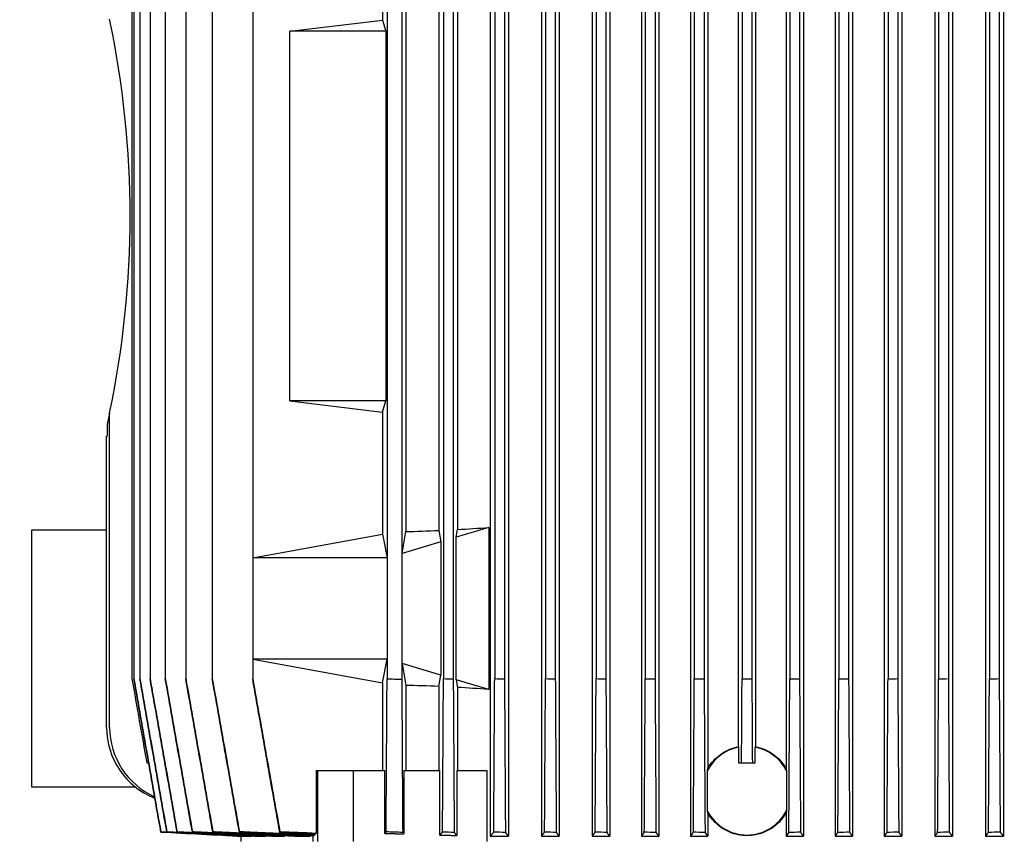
# Model space of a CAD drawing. Header units: inches. Extents: x 24 to 1128, y -58 to 748.
# Tile 305 of 656: x 416 to 431, y 588 to 601. Entities that reach past the tile are written whole.
import ezdxf

# ---------------------------------------------------------------- set-up
doc = ezdxf.new("R2010")
doc.units = ezdxf.units.IN
doc.header["$LTSCALE"] = 32
doc.header["$MEASUREMENT"] = 0
doc.layers.add('Dimension (ANSI)', color=7, linetype='Continuous', lineweight=25)
doc.layers.add('Visible (ANSI)', color=7, linetype='Continuous', lineweight=30)
doc.styles.add('Note Text (ANSI)', font='tahoma.ttf')
doc.dimstyles.new('SB Fraction-16 (ANSI)', dxfattribs={"dimscale": 32, "dimtxt": 0.125, "dimasz": 0.098425, "dimexe": 0.125, "dimexo": 0.0625, "dimgap": 0.031496, "dimtad": 0, "dimtih": 1, "dimtoh": 1, "dimdec": 4, "dimrnd": 1e-08, "dimzin": 0, "dimdsep": 46, "dimlunit": 5, "dimtxsty": 'Note Text (ANSI)', "dimcen": 0.09, "dimdle": 0.393701, "dimclrd": 256, "dimclre": 256, "dimclrt": 256, "dimadec": 0, "dimazin": 3, "dimtfac": 0.96, "dimtofl": 0, "dimtmove": 0, "dimatfit": 3, "dimfxl": 1, "dimfrac": 2, "dimtolj": 1, "dimtzin": 12, "dimlwd": -1, "dimlwe": -1, "dimarcsym": 0})

# ---------------------------------------------------------------- blocks, each defined once
blk = doc.blocks.new('*D19')
at = {"layer": 'Defpoints', "color": 0, "transparency": 16777216}
for p in [(494.281, 695.44), (330.501, 563.44), (494.281, 563.44)]:
    blk.add_point(p, dxfattribs=at)
at = {"layer": 'Dimension (ANSI)', "transparency": 16777216}
for p, q in [((492.281, 695.44), (326.501, 695.44)), ((330.501, 692.29), (330.501, 632.531)), ((330.501, 566.589), (330.501, 626.349)), ((492.281, 563.44), (326.501, 563.44))]:
    blk.add_line(p, q, dxfattribs=at)
for points in [[(329.976, 692.29), (331.026, 692.29), (330.501, 695.44)], [(329.976, 566.589), (331.026, 566.589), (330.501, 563.44)]]:
    blk.add_solid(points, dxfattribs=at)
at = {"layer": 'Dimension (ANSI)', "transparency": 16777216, "insert": (326.421, 631.523), "char_height": 4, "attachment_point": 1, "style": 'Note Text (ANSI)'}
blk.add_mtext('\\A1;132', dxfattribs=at)

msp = doc.modelspace()

# ---------------------------------------------------------------- linework, layer by layer
at = {"layer": 'Visible (ANSI)'}
for p, q in [((422.97639, 607.21537), (422.97639, 587.92403)), ((423.25855, 607.21537), (423.25855, 587.92403)), ((423.77036, 607.21537), (423.77036, 587.92403)), ((424.04769, 607.21537), (424.04769, 587.92403)), ((424.5595, 607.21537), (424.5595, 587.92403)), ((424.83353, 607.21537), (424.83353, 587.92403)), ((425.32566, 607.21537), (425.32566, 587.92403)), ((425.5976, 607.21537), (425.5976, 587.92403)), ((426.08973, 607.21537), (426.08973, 587.92403)), ((427.84653, 607.21537), (427.84653, 587.92403)), ((428.33866, 607.21537), (428.33866, 587.92403)), ((428.61061, 607.21537), (428.61061, 587.92403)), ((429.10273, 607.21537), (429.10273, 587.92403)), ((429.37677, 607.21537), (429.37677, 587.92403)), ((429.88858, 607.21537), (429.88858, 587.92403)), ((430.16591, 607.21537), (430.16591, 587.92403)), ((430.67772, 607.21537), (430.67772, 587.92403)), ((430.95987, 607.21537), (430.95987, 587.92403)), ((426.3605, 606.1602), (426.3605, 588.9792)), ((427.57577, 606.1602), (427.57577, 588.9792)), ((426.83294, 605.8216), (426.83294, 589.3178)), ((427.10333, 605.8216), (427.10333, 589.3178)), ((417.4012, 604.76443), (417.4012, 590.37498)), ((417.43105, 604.76413), (417.43105, 590.37528)), ((417.52453, 604.76387), (417.52453, 590.37553)), ((417.68405, 604.76368), (417.68405, 590.37572)), ((417.92086, 604.76356), (417.92086, 590.37584)), ((418.23934, 604.76352), (418.23934, 590.37588)), ((421.5983, 604.77317), (421.5983, 590.36623)), ((422.24763, 604.76359), (422.24763, 590.37581)), ((422.39971, 604.76767), (422.39971, 590.37173)), ((423.04419, 604.76352), (423.04419, 590.37588)), ((423.19627, 604.76691), (423.19627, 590.37249)), ((423.83503, 604.76356), (423.83503, 590.37584)), ((423.9871, 604.76626), (423.9871, 590.37315)), ((424.62192, 604.76368), (424.62192, 590.37572)), ((424.774, 604.76569), (424.774, 590.37372)), ((425.38652, 604.76387), (425.38652, 590.37553)), ((425.5386, 604.7652), (425.5386, 590.3742)), ((426.14952, 604.76413), (426.14952, 590.37528)), ((426.3016, 604.76478), (426.3016, 590.37462)), ((426.89209, 604.76443), (426.89209, 590.37498)), ((427.04417, 604.76443), (427.04417, 590.37498)), ((427.63467, 604.76478), (427.63467, 590.37462)), ((427.78674, 604.76413), (427.78674, 590.37528)), ((428.39767, 604.7652), (428.39767, 590.3742)), ((428.54975, 604.76387), (428.54975, 590.37553)), ((429.16227, 604.76569), (429.16227, 590.37372)), ((429.31435, 604.76368), (429.31435, 590.37572)), ((429.94916, 604.76626), (429.94916, 590.37315)), ((430.10124, 604.76356), (430.10124, 590.37584)), ((430.73999, 604.76691), (430.73999, 590.37249)), ((430.89207, 604.76352), (430.89207, 590.37588)), ((421.37018, 602.88466), (421.37018, 592.25474)), ((418.65143, 602.56289), (418.65143, 590.37581)), ((421.29967, 602.51542), (421.29967, 600.61728)), ((421.66356, 602.47501), (421.66356, 592.66439)), ((422.17537, 602.45919), (422.17537, 592.68021)), ((422.46458, 602.44448), (422.46458, 592.69492)), ((419.28034, 602.25654), (419.28034, 592.25474)), ((419.85727, 600.44372), (421.29967, 600.61728)), ((421.29967, 600.61728), (421.35004, 600.44372)), ((419.85727, 594.69569), (419.85727, 600.44372)), ((421.35004, 600.44372), (419.85727, 600.44372)), ((421.35004, 600.44372), (421.35004, 594.69569)), ((419.85727, 594.69569), (421.29967, 594.52212)), ((421.35004, 594.69569), (419.85727, 594.69569)), ((421.29967, 594.52212), (421.35004, 594.69569)), ((417.05493, 589.61695), (417.05493, 594.50827)), ((421.29967, 594.52212), (421.29967, 592.62398)), ((417.01884, 594.34135), (417.01884, 594.1445)), ((417.0075, 594.1445), (417.01884, 594.1445)), ((417.0075, 589.61695), (417.0075, 594.1445)), ((422.95348, 592.72792), (422.44331, 592.57545)), ((422.95348, 592.72792), (422.95348, 590.20676)), ((415.84313, 588.68978), (415.84313, 592.68978)), ((415.84313, 592.68978), (417.0075, 592.68978)), ((419.28034, 592.25474), (421.29967, 592.62398)), ((421.29967, 592.62398), (421.37018, 592.25474)), ((421.60299, 592.32432), (421.66356, 592.66439)), ((422.17537, 592.68021), (422.20876, 592.50536)), ((422.44331, 592.57545), (422.46458, 592.69492)), ((422.44331, 590.35923), (422.44331, 592.57545)), ((422.20876, 592.50536), (421.60299, 592.32432)), ((422.20876, 592.50536), (422.20876, 590.42932)), ((421.60299, 590.61036), (421.60299, 592.32432)), ((419.28034, 592.25474), (419.28034, 590.67994)), ((421.37018, 592.25474), (419.28034, 592.25474)), ((421.37018, 592.25474), (421.37018, 590.67994)), ((419.28034, 590.67994), (421.29967, 590.3107)), ((419.28034, 590.67994), (419.28034, 590.37349)), ((421.37018, 590.67994), (419.28034, 590.67994)), ((421.29967, 590.3107), (421.37018, 590.67994)), ((421.37018, 590.67994), (421.37018, 590.37349)), ((421.60299, 590.61036), (421.66356, 590.27029)), ((422.20876, 590.42932), (421.60299, 590.61036)), ((422.17537, 590.25446), (422.20876, 590.42932)), ((417.43105, 590.37528), (417.43105, 590.37462)), ((417.52453, 590.37553), (417.52453, 590.3742)), ((417.68405, 590.37572), (417.68405, 590.37372)), ((417.92086, 590.37584), (417.92086, 590.37315)), ((418.23934, 590.37588), (418.23934, 590.37249)), ((418.65143, 590.37581), (418.65143, 590.37173)), ((419.28034, 590.37349), (419.28034, 590.36623)), ((421.29967, 590.3107), (421.29967, 588.94765)), ((421.66356, 590.27029), (421.66356, 588.94765)), ((422.44331, 590.35923), (422.46458, 590.23976)), ((422.95348, 590.20676), (422.44331, 590.35923)), ((422.17537, 590.25446), (422.17537, 588.94765)), ((422.46458, 590.23976), (422.46458, 588.94765)), ((426.83916, 589.30949), (426.83916, 589.06576)), ((427.0971, 589.06576), (427.0971, 589.30949)), ((417.63206, 589.06576), (417.6618, 589.06576)), ((426.83916, 589.06576), (426.88403, 589.06576)), ((426.88403, 589.06576), (427.05223, 589.06576)), ((427.05223, 589.06576), (427.0971, 589.06576)), ((420.26963, 588.94765), (420.26963, 587.97004)), ((420.26963, 588.94765), (420.28681, 588.94765)), ((420.28681, 588.94765), (420.28681, 587.84529)), ((420.28681, 588.94765), (420.84359, 588.94765)), ((420.84359, 588.94765), (421.33564, 588.94765)), ((420.84359, 588.94765), (420.84359, 587.84529)), ((421.33564, 587.97004), (421.33564, 588.94765)), ((421.63248, 588.94765), (422.19217, 588.94765)), ((421.63248, 588.94765), (421.63248, 587.96061)), ((422.19217, 587.9438), (422.19217, 588.94765)), ((422.45485, 588.94765), (422.9202, 588.94765)), ((422.45485, 588.94765), (422.45485, 587.93638)), ((422.9202, 588.94765), (422.9202, 587.84529)), ((426.35349, 588.3214), (426.35349, 588.94398)), ((427.58278, 588.94398), (427.58278, 588.3214)), ((417.45707, 588.68978), (415.84313, 588.68978)), ((426.3605, 588.28619), (426.3605, 587.92403)), ((427.57577, 588.28619), (427.57577, 587.92403)), ((419.09412, 587.92526), (419.09412, 587.84529)), ((419.1176, 587.92403), (419.14327, 587.92403)), ((419.14327, 587.92772), (419.14327, 587.92403)), ((419.21431, 587.92403), (419.26733, 587.92403)), ((419.26733, 587.93023), (419.26733, 587.92403)), ((419.38898, 587.92403), (419.47156, 587.92403)), ((419.47156, 587.93313), (419.47156, 587.92403)), ((419.65574, 587.92403), (419.77269, 587.92403)), ((419.77269, 587.93584), (419.77269, 587.92403)), ((420.0227, 587.92403), (420.18093, 587.92403)), ((420.18093, 587.93859), (420.18093, 587.92403)), ((420.21429, 587.9371), (420.21429, 587.84529)), ((420.23972, 587.96143), (420.23972, 587.9438)), ((422.97639, 587.92403), (423.25855, 587.92403)), ((423.77036, 587.92403), (424.04769, 587.92403)), ((424.5595, 587.92403), (424.83353, 587.92403)), ((425.32566, 587.92403), (425.5976, 587.92403)), ((426.08973, 587.92403), (426.3605, 587.92403)), ((427.57577, 587.92403), (427.84653, 587.92403)), ((428.33866, 587.92403), (428.61061, 587.92403)), ((429.10273, 587.92403), (429.37677, 587.92403)), ((429.88858, 587.92403), (430.16591, 587.92403)), ((430.67772, 587.92403), (430.95987, 587.92403))]:
    msp.add_line(p, q, dxfattribs=at)
for centre, radius, start, end in [((402.4891, 597.5697), 14.88408, 348.130396, 11.869604), ((430.18701, 863.64226), 273.41096, 268.1520335, 268.1998614), ((428.6243, 825.09806), 234.80884, 268.4438347, 268.4809565), ((427.8188, 801.30949), 210.98765, 268.7032984, 268.7446066), ((427.36379, 785.2263), 194.88241, 268.9624816, 269.0071995), ((427.12161, 774.38113), 184.02239, 269.2216916, 269.2690452), ((427.01133, 767.55523), 177.18715, 269.4745885, 269.5237664), ((426.97321, 763.72215), 173.34883, 269.7277512, 269.7780166), ((426.96813, 762.52342), 172.14846, 269.9746923, 270.0253077), ((426.96306, 763.72215), 173.34883, 270.2219834, 270.2722488), ((426.92493, 767.55523), 177.18715, 270.4762336, 270.5254115), ((426.81466, 774.38112), 184.02238, 270.7309548, 270.7783084), ((426.57248, 785.22629), 194.8824, 270.9928005, 271.0375184), ((426.11747, 801.30948), 210.98763, 271.2553934, 271.2967016), ((426.96813, 588.63269), 0.68898, 100.788848, 153.13993), ((426.96813, 588.63269), 0.68898, 26.86007, 79.211152), ((426.96813, 588.63269), 0.68898, 206.86007, 333.13993)]:
    msp.add_arc(centre, radius, start, end, dxfattribs=at)
for centre, major_axis, ratio, start_param, end_param in [((426.96813, 594.77197), (-7.86896, -1.54437), 0.18267581, 0.92607715, 0.99993589), ((426.96813, 594.77197), (-7.86896, -1.54437), 0.18267581, 0.79578081, 0.88056218), ((426.96813, 588.16271), (-7.86896, 1.54437), 0.18267581, 5.40262312, 5.4874045), ((426.96813, 588.16271), (-7.86896, 1.54437), 0.18267581, 5.28324942, 5.35710816), ((418.18901, 589.61695), (-1.18151, 0), 0.99965732, 0, 1.19787667), ((418.23724, 589.61695), (-1.18232, 0), 0.99897186, 0, 1.15041197), ((461.19573, 754.7782), (-43.34467, -166.78903), 0.00001417, 0.00381259, 0.00486544), ((460.0775, 759.20069), (-42.13428, -171.21648), 0.00011972, 0.008279, 0.00930808), ((457.90587, 766.99987), (-39.80568, -179.02447), 0.0004194, 0.01274728, 0.01373678), ((454.00961, 779.1754), (-35.67718, -191.21396), 0.0010571, 0.01731971, 0.01825278), ((447.32432, 796.69745), (-28.6813, -208.75665), 0.00219871, 0.02184936, 0.02271084), ((435.75523, 821.34607), (-16.71382, -233.43573), 0.00407914, 0.02626653, 0.02704234), ((428.56089, 821.34607), (-233.65248, -13.34579), 0.99743829, 1.48684372, 1.48761953), ((427.81463, 796.69744), (-210.69023, -3.40343), 0.990691, 1.53208353, 1.53294501), ((427.37054, 779.1754), (-194.51062, -1.12104), 0.98303461, 1.54687801, 1.54781108), ((427.12642, 766.99987), (-183.39609, -0.35438), 0.97616102, 1.5551733, 1.5561628), ((427.01305, 759.20069), (-176.32462, -0.08834), 0.97102976, 1.56100174, 1.56203082), ((426.97343, 754.7782), (-172.32917, -0.00971), 0.96785145, 1.5658756, 1.56692848), ((426.96284, 754.7782), (-172.32917, 0.00971), 0.96785145, 1.57466417, 1.57571706), ((426.92322, 759.20069), (-176.32462, 0.08834), 0.97102976, 1.57956183, 1.58059092), ((426.80985, 766.99987), (-183.39609, 0.35438), 0.97616102, 1.58542985, 1.58641935), ((426.56573, 779.1754), (-194.51062, 1.12104), 0.98303462, 1.59378157, 1.59471465), ((426.12164, 796.69745), (-210.69023, 3.40343), 0.990691, 1.60864765, 1.60950912)]:
    msp.add_ellipse(centre, major_axis=major_axis, ratio=ratio, start_param=start_param, end_param=end_param, dxfattribs=at)
for points, weights, degree in [([(417.05493, 594.50827), (417.04322, 594.45256), (417.03119, 594.39692), (417.01884, 594.34135)], [1, 0.999989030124, 0.999989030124, 1], 3), ([(426.35349, 588.94398), (426.3568, 588.96154), (426.3605, 588.9792)], [1.00322027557, 1.00194409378, 1.00052735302], 2), ([(427.57577, 588.9792), (427.57946, 588.96154), (427.58278, 588.94398)], [1.00052735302, 1.00194409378, 1.00322027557], 2), ([(426.3605, 588.28619), (426.3568, 588.30384), (426.35349, 588.3214)], [1.00052735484, 1.0019440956, 1.00322027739], 2), ([(427.58278, 588.3214), (427.57946, 588.30384), (427.57577, 588.28619)], [1.00322027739, 1.0019440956, 1.00052735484], 2), ([(419.14327, 587.92403), (418.54599, 587.95502), (417.85159, 587.99114)], [1.19349800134, 1.12011985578, 1.04519705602], 2), ([(417.94483, 587.99004), (418.62658, 587.95455), (419.21431, 587.92403)], [1.04861019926, 1.12292628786, 1.19580139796], 2), ([(419.26733, 587.92403), (418.6563, 587.95512), (417.94524, 587.99159)], [1.17956896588, 1.11214837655, 1.04225916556], 2), ([(418.10438, 587.98974), (418.79404, 587.95434), (419.38898, 587.92403)], [1.0465335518, 1.1150242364, 1.18120697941], 2), ([(419.47156, 587.92403), (418.8403, 587.95518), (418.10497, 587.99207)], [1.16745672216, 1.10516338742, 1.03946167], 2), ([(418.34127, 587.98947), (419.04679, 587.95408), (419.65574, 587.92403)], [1.0444117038, 1.10787831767, 1.16816423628], 2), ([(419.77269, 587.92403), (419.11225, 587.95517), (418.34206, 587.99261)], [1.15652631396, 1.09885480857, 1.03670498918], 2), ([(418.65989, 587.98924), (419.39119, 587.95377), (420.0227, 587.92403)], [1.0422886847, 1.10154062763, 1.15666365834], 2), ([(420.18093, 587.92403), (419.47965, 587.95506), (418.66084, 587.99319)], [1.14680766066, 1.09331136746, 1.03403279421], 2), ([(419.07219, 587.98907), (419.68517, 587.96068), (420.23054, 587.93638)], [1.03952749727, 1.08335399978, 1.12391584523], 2), ([(420.23972, 587.9438), (419.6884, 587.96677), (419.07327, 587.99384)], [1.10570106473, 1.07030953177, 1.03141966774], 2), ([(420.25926, 587.96061), (420.26439, 587.96519), (420.26963, 587.97004)], [1.06384136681, 1.05786121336, 1.05160544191], 2), ([(421.33564, 587.97004), (421.4856, 587.96519), (421.63248, 587.96061)], [1.05160544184, 1.05786121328, 1.06384136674], 2), ([(422.2329, 587.99384), (422.21142, 587.96677), (422.19217, 587.9438)], [1.03141966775, 1.07030953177, 1.10570106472], 2), ([(422.45485, 587.93638), (422.43581, 587.96068), (422.4144, 587.98907)], [1.12391584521, 1.08335399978, 1.03952749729], 2), ([(423.02948, 587.99319), (423.00088, 587.95506), (422.97639, 587.92403)], [1.03403279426, 1.09331136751, 1.14680766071], 2), ([(423.25855, 587.92403), (423.2365, 587.95377), (423.21096, 587.98924)], [1.15666365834, 1.10154062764, 1.0422886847], 2), ([(423.82032, 587.99261), (423.79342, 587.95517), (423.77036, 587.92403)], [1.03670498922, 1.09885480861, 1.156526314], 2), ([(424.04769, 587.92403), (424.02642, 587.95408), (424.00178, 587.98947)], [1.16816423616, 1.10787831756, 1.04441170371], 2), ([(424.60722, 587.99207), (424.58154, 587.95518), (424.5595, 587.92403)], [1.03946167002, 1.10516338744, 1.16745672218], 2), ([(424.83353, 587.92403), (424.81276, 587.95434), (424.78867, 587.98974)], [1.18120697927, 1.11502423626, 1.04653355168], 2), ([(425.37183, 587.99159), (425.347, 587.95512), (425.32566, 587.92403)], [1.04225916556, 1.11214837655, 1.17956896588], 2), ([(425.5976, 587.92403), (425.57708, 587.95455), (425.55327, 587.99004)], [1.19580139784, 1.12292628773, 1.04861019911], 2), ([(426.13484, 587.99114), (426.11059, 587.95502), (426.08973, 587.92403)], [1.04519705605, 1.12011985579, 1.19349800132], 2), ([(427.84653, 587.92403), (427.82568, 587.95502), (427.80143, 587.99114)], [1.19349800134, 1.12011985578, 1.04519705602], 2), ([(428.38299, 587.99004), (428.35918, 587.95455), (428.33866, 587.92403)], [1.04861019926, 1.12292628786, 1.19580139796], 2), ([(428.61061, 587.92403), (428.58927, 587.95512), (428.56444, 587.99159)], [1.17956896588, 1.11214837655, 1.04225916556], 2), ([(429.14759, 587.98974), (429.12351, 587.95434), (429.10273, 587.92403)], [1.0465335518, 1.1150242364, 1.18120697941], 2), ([(429.37677, 587.92403), (429.35472, 587.95518), (429.32905, 587.99207)], [1.16745672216, 1.10516338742, 1.03946167], 2), ([(429.93448, 587.98947), (429.90984, 587.95408), (429.88858, 587.92403)], [1.0444117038, 1.10787831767, 1.16816423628], 2), ([(430.16591, 587.92403), (430.14284, 587.95517), (430.11595, 587.99261)], [1.15652631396, 1.09885480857, 1.03670498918], 2), ([(430.72531, 587.98924), (430.69977, 587.95377), (430.67772, 587.92403)], [1.0422886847, 1.10154062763, 1.15666365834], 2), ([(430.95987, 587.92403), (430.93538, 587.95506), (430.90679, 587.99319)], [1.14680766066, 1.09331136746, 1.03403279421], 2), ([(420.23054, 587.93638), (420.23509, 587.93998), (420.23972, 587.9438)], [1.12922777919, 1.12408065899, 1.11866819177], 2), ([(422.19217, 587.9438), (422.32465, 587.93998), (422.45485, 587.93638)], [1.11866819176, 1.12408065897, 1.12922777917], 2)]:
    msp.add_rational_spline(points, weights, degree=degree, dxfattribs=at)
for points, knots in [([(417.4012, 590.37498), (417.43968, 590.15677), (417.47815, 589.93857), (417.55511, 589.50217), (417.59358, 589.28397), (417.63206, 589.06576)], [0, 0, 0, 0, 1.68837967, 1.68837967, 3.37675935, 3.37675935, 3.37675935, 3.37675935]), ([(417.85139, 587.99038), (417.78133, 588.38775), (417.71128, 588.78513), (417.57117, 589.57988), (417.50111, 589.97725), (417.43105, 590.37462)], [0, 0, 0, 0, 3.07473866, 3.07473866, 6.14947431, 6.14947431, 6.14947431, 6.14947431]), ([(417.52453, 590.37553), (417.59465, 589.9782), (417.66477, 589.58088), (417.805, 588.78623), (417.87512, 588.38891), (417.94524, 587.99159)], [0, 0, 0, 0, 3.07444802, 3.07444802, 6.14889604, 6.14889604, 6.14889604, 6.14889604]), ([(417.94483, 587.99004), (417.8748, 588.38739), (417.80475, 588.78478), (417.66465, 589.57947), (417.59459, 589.97685), (417.52453, 590.3742)], [0, 0, 0, 0, 3.07453993, 3.07453993, 6.14907395, 6.14907395, 6.14907395, 6.14907395]), ([(417.68405, 590.37572), (417.75421, 589.97845), (417.82437, 589.58116), (417.96468, 588.78663), (418.03483, 588.38934), (418.10497, 587.99207)], [0, 0, 0, 0, 3.07408921, 3.07408921, 6.14818069, 6.14818069, 6.14818069, 6.14818069]), ([(418.10438, 587.98974), (418.03435, 588.38706), (417.9643, 588.78441), (417.82419, 589.57905), (417.75412, 589.9764), (417.68405, 590.37372)], [0, 0, 0, 0, 3.07434214, 3.07434214, 6.14867972, 6.14867972, 6.14867972, 6.14867972]), ([(417.92086, 590.37584), (417.99108, 589.97864), (418.06129, 589.58143), (418.20169, 588.78703), (418.27188, 588.38981), (418.34206, 587.99261)], [0, 0, 0, 0, 3.07363819, 3.07363819, 6.14727905, 6.14727905, 6.14727905, 6.14727905]), ([(418.34127, 587.98947), (418.27124, 588.38675), (418.20119, 588.78404), (418.06106, 589.57859), (417.99097, 589.97588), (417.92086, 590.37315)], [0, 0, 0, 0, 3.07400873, 3.07400873, 6.14801435, 6.14801435, 6.14801435, 6.14801435]), ([(418.23934, 590.37588), (418.30962, 589.97877), (418.37989, 589.58166), (418.52039, 588.78743), (418.59062, 588.39031), (418.66084, 587.99319)], [0, 0, 0, 0, 3.07303087, 3.07303087, 6.14606472, 6.14606472, 6.14606472, 6.14606472]), ([(418.65989, 587.98924), (418.58986, 588.38646), (418.51979, 588.78368), (418.37961, 589.57809), (418.30949, 589.9753), (418.23934, 590.37249)], [0, 0, 0, 0, 3.07352424, 3.07352424, 6.14704694, 6.14704694, 6.14704694, 6.14704694]), ([(418.65143, 590.37581), (418.72178, 589.97883), (418.79212, 589.58183), (418.93273, 588.78785), (419.00301, 588.39084), (419.07327, 587.99384)], [0, 0, 0, 0, 3.0722279, 3.0722279, 6.14445907, 6.14445907, 6.14445907, 6.14445907]), ([(419.07219, 587.98907), (419.00213, 588.38619), (418.93204, 588.78331), (418.79179, 589.57753), (418.72163, 589.97463), (418.65143, 590.37173)], [0.00000001, 0.00000001, 0.00000001, 0.00000001, 3.07285421, 3.07285421, 6.14570848, 6.14570848, 6.14570848, 6.14570848]), ([(419.28034, 590.37349), (419.35083, 589.97667), (419.42128, 589.57985), (419.56212, 588.78619), (419.6325, 588.38936), (419.70286, 587.99252)], [0, 0, 0, 0, 3.07114779, 3.07114779, 6.14230411, 6.14230411, 6.14230411, 6.14230411]), ([(419.70116, 587.98446), (419.63111, 588.38144), (419.56102, 588.7784), (419.42075, 589.57233), (419.35057, 589.96928), (419.28034, 590.36623)], [0, 0, 0, 0, 3.07176687, 3.07176687, 6.14353477, 6.14353477, 6.14353477, 6.14353477]), ([(421.35543, 587.99252), (421.35789, 588.38936), (421.36034, 588.78619), (421.36526, 589.57985), (421.36772, 589.97667), (421.37018, 590.37349)], [0, 0, 0, 0, 3.07114256, 3.07114256, 6.1422854, 6.1422854, 6.1422854, 6.1422854]), ([(421.5983, 590.36623), (421.60075, 589.96928), (421.6032, 589.57233), (421.6081, 588.7784), (421.61055, 588.38144), (421.61299, 587.98446)], [0, 0, 0, 0, 3.07176081, 3.07176081, 6.14350714, 6.14350714, 6.14350714, 6.14350714]), ([(422.2329, 587.99384), (422.23535, 588.39084), (422.23781, 588.78785), (422.24272, 589.58183), (422.24517, 589.97883), (422.24763, 590.37581)], [0, 0, 0, 0, 3.07222542, 3.07222542, 6.1444506, 6.1444506, 6.1444506, 6.1444506]), ([(422.39971, 590.37173), (422.40216, 589.97463), (422.40461, 589.57753), (422.40951, 588.78331), (422.41195, 588.38619), (422.4144, 587.98907)], [0, 0, 0, 0, 3.07285271, 3.07285271, 6.14569819, 6.14569819, 6.14569819, 6.14569819]), ([(423.02948, 587.99319), (423.03193, 588.39031), (423.03438, 588.78743), (423.03929, 589.58166), (423.04174, 589.97877), (423.04419, 590.37588)], [0, 0, 0, 0, 3.07302923, 3.07302923, 6.14605706, 6.14605706, 6.14605706, 6.14605706]), ([(423.19627, 590.37249), (423.19872, 589.9753), (423.20117, 589.57809), (423.20607, 588.78368), (423.20851, 588.38646), (423.21096, 587.98924)], [0, 0, 0, 0, 3.07352276, 3.07352276, 6.14703966, 6.14703966, 6.14703966, 6.14703966]), ([(423.82032, 587.99261), (423.82277, 588.38981), (423.82522, 588.78703), (423.83012, 589.58143), (423.83257, 589.97864), (423.83503, 590.37584)], [0, 0, 0, 0, 3.0736375, 3.0736375, 6.14727247, 6.14727247, 6.14727247, 6.14727247]), ([(423.9871, 590.37315), (423.98955, 589.97588), (423.992, 589.57859), (423.99689, 588.78404), (423.99934, 588.38675), (424.00178, 587.98947)], [0, 0, 0, 0, 3.07400735, 3.07400735, 6.14801057, 6.14801057, 6.14801057, 6.14801057]), ([(424.60722, 587.99207), (424.60967, 588.38934), (424.61212, 588.78663), (424.61702, 589.58117), (424.61947, 589.97845), (424.62192, 590.37572)], [0, 0, 0, 0, 3.0740895, 3.0740895, 6.14817556, 6.14817556, 6.14817556, 6.14817556]), ([(424.774, 590.37372), (424.77644, 589.9764), (424.77889, 589.57905), (424.78378, 588.78441), (424.78623, 588.38706), (424.78867, 587.98974)], [0, 0, 0, 0, 3.07434109, 3.07434109, 6.14868004, 6.14868004, 6.14868004, 6.14868004]), ([(425.37183, 587.99159), (425.37428, 588.38891), (425.37672, 588.78623), (425.38162, 589.58088), (425.38407, 589.97821), (425.38652, 590.37553)], [0, 0, 0, 0, 3.07444941, 3.07444941, 6.14889604, 6.14889604, 6.14889604, 6.14889604]), ([(425.5386, 590.3742), (425.54104, 589.97685), (425.54349, 589.57947), (425.54838, 588.78477), (425.55083, 588.38739), (425.55327, 587.99004)], [0, 0, 0, 0, 3.07453979, 3.07453979, 6.14907961, 6.14907961, 6.14907961, 6.14907961]), ([(426.13484, 587.99114), (426.13728, 588.3885), (426.14218, 589.18321), (426.14708, 589.97792), (426.14952, 590.37528)], [0, 0, 0, 0, 3.07465094, 6.14929886, 6.14929886, 6.14929886, 6.14929886]), ([(426.3016, 590.37462), (426.30405, 589.97725), (426.30649, 589.57987), (426.31139, 588.78513), (426.31383, 588.38775), (426.31628, 587.99038)], [0, 0, 0, 0, 3.07473715, 3.07473715, 6.14947431, 6.14947431, 6.14947431, 6.14947431]), ([(426.88403, 589.06576), (426.88538, 589.28397), (426.88672, 589.50217), (426.88941, 589.93857), (426.89075, 590.15677), (426.89209, 590.37498)], [0.000001, 0.000001, 0.000001, 0.000001, 1.68838067, 1.68838067, 3.37676035, 3.37676035, 3.37676035, 3.37676035]), ([(427.04417, 590.37498), (427.04551, 590.15677), (427.04686, 589.93857), (427.04955, 589.50217), (427.05089, 589.28397), (427.05223, 589.06576)], [0, 0, 0, 0, 1.68837967, 1.68837967, 3.37675935, 3.37675935, 3.37675935, 3.37675935]), ([(427.61999, 587.99038), (427.62243, 588.38775), (427.62488, 588.78513), (427.62977, 589.57988), (427.63222, 589.97725), (427.63467, 590.37462)], [0, 0, 0, 0, 3.07473866, 3.07473866, 6.14947431, 6.14947431, 6.14947431, 6.14947431]), ([(428.38299, 587.99004), (428.38544, 588.38739), (428.38788, 588.78478), (428.39278, 589.57947), (428.39522, 589.97685), (428.39767, 590.3742)], [0, 0, 0, 0, 3.07453993, 3.07453993, 6.14907395, 6.14907395, 6.14907395, 6.14907395]), ([(428.54975, 590.37553), (428.5522, 589.9782), (428.55464, 589.58088), (428.55954, 588.78623), (428.56199, 588.38891), (428.56444, 587.99159)], [0, 0, 0, 0, 3.07444802, 3.07444802, 6.14889604, 6.14889604, 6.14889604, 6.14889604]), ([(429.14759, 587.98974), (429.15004, 588.38706), (429.15248, 588.78441), (429.15738, 589.57905), (429.15982, 589.9764), (429.16227, 590.37372)], [0, 0, 0, 0, 3.07434214, 3.07434214, 6.14867972, 6.14867972, 6.14867972, 6.14867972]), ([(429.31435, 590.37572), (429.3168, 589.97845), (429.31925, 589.58116), (429.32415, 588.78663), (429.3266, 588.38934), (429.32905, 587.99207)], [0, 0, 0, 0, 3.07408921, 3.07408921, 6.14818069, 6.14818069, 6.14818069, 6.14818069]), ([(429.93448, 587.98947), (429.93693, 588.38675), (429.93937, 588.78404), (429.94427, 589.57859), (429.94671, 589.97588), (429.94916, 590.37315)], [0, 0, 0, 0, 3.07400873, 3.07400873, 6.14801435, 6.14801435, 6.14801435, 6.14801435]), ([(430.10124, 590.37584), (430.10369, 589.97864), (430.10614, 589.58143), (430.11105, 588.78703), (430.1135, 588.38981), (430.11595, 587.99261)], [0, 0, 0, 0, 3.07363819, 3.07363819, 6.14727905, 6.14727905, 6.14727905, 6.14727905]), ([(430.72531, 587.98924), (430.72775, 588.38646), (430.7302, 588.78368), (430.7351, 589.57809), (430.73754, 589.9753), (430.73999, 590.37249)], [0, 0, 0, 0, 3.07352424, 3.07352424, 6.14704694, 6.14704694, 6.14704694, 6.14704694]), ([(430.89207, 590.37588), (430.89453, 589.97877), (430.89698, 589.58166), (430.90189, 588.78743), (430.90434, 588.39031), (430.90679, 587.99319)], [0, 0, 0, 0, 3.07303087, 3.07303087, 6.14606472, 6.14606472, 6.14606472, 6.14606472]), ([(426.3605, 588.9792), (426.36902, 588.99407), (426.37806, 589.00859), (426.41331, 589.06081), (426.4425, 589.09582), (426.50466, 589.15774), (426.53975, 589.18679), (426.61615, 589.23797), (426.65746, 589.26012), (426.74337, 589.29558), (426.78803, 589.30898), (426.83294, 589.3178)], [-4.4735516, -4.4735516, -4.4735516, -4.4735516, -4.34983194, -4.34983194, -4.01511877, -4.01511877, -3.68058551, -3.68058551, -3.34605225, -3.34605225, -3.01334343, -3.01334343, -3.01334343, -3.01334343]), ([(427.10333, 589.3178), (427.14824, 589.30898), (427.1929, 589.29558), (427.27881, 589.26012), (427.32012, 589.23797), (427.39652, 589.18679), (427.43161, 589.15774), (427.49377, 589.09582), (427.52296, 589.06081), (427.5582, 589.00859), (427.56724, 588.99407), (427.57577, 588.9792)], [-2.34062802, -2.34062802, -2.34062802, -2.34062802, -2.0079192, -2.0079192, -1.67338594, -1.67338594, -1.33885267, -1.33885267, -1.0041395, -1.0041395, -0.88041985, -0.88041985, -0.88041985, -0.88041985]), ([(427.57577, 588.28619), (427.56724, 588.27132), (427.5582, 588.2568), (427.52296, 588.20457), (427.49377, 588.16957), (427.43161, 588.10764), (427.39652, 588.0786), (427.32012, 588.02742), (427.27881, 588.00527), (427.19266, 587.9697), (427.14775, 587.95626), (427.05743, 587.93862), (427.01203, 587.93443), (426.92423, 587.93443), (426.87883, 587.93862), (426.78852, 587.95626), (426.74361, 587.9697), (426.65746, 588.00527), (426.61615, 588.02742), (426.53975, 588.0786), (426.50466, 588.10764), (426.4425, 588.16957), (426.41331, 588.20457), (426.37806, 588.2568), (426.36902, 588.27132), (426.3605, 588.28619)], [-9.82752304, -9.82752304, -9.82752304, -9.82752304, -9.70380339, -9.70380339, -9.36909022, -9.36909022, -9.03455696, -9.03455696, -8.70002369, -8.70002369, -8.36549043, -8.36549043, -8.03095717, -8.03095717, -7.69642391, -7.69642391, -7.36189064, -7.36189064, -7.02735738, -7.02735738, -6.69282412, -6.69282412, -6.35811095, -6.35811095, -6.23439129, -6.23439129, -6.23439129, -6.23439129]), ([(419.70286, 587.99252), (419.70257, 587.99115), (419.70229, 587.9898), (419.70172, 587.98711), (419.70144, 587.98578), (419.70116, 587.98446)], [-0.654581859, -0.654581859, -0.654581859, -0.654581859, -0.327309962, -0.327309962, -0.000038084, -0.000038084, -0.000038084, -0.000038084]), ([(421.61299, 587.98446), (421.57007, 587.98578), (421.52714, 587.98711), (421.44128, 587.9898), (421.39836, 587.99115), (421.35543, 587.99252)], [-0.65456639, -0.65456639, -0.65456639, -0.65456639, -0.327294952, -0.327294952, -0.00002352, -0.00002352, -0.00002352, -0.00002352])]:
    msp.add_open_spline(points, degree=3, knots=knots, dxfattribs=at)
for points in [[(417.43105, 590.37528), (417.50114, 589.97792), (417.64132, 589.18321), (417.7815, 588.3885), (417.85159, 587.99114)], [(427.78674, 590.37528), (427.78919, 589.97792), (427.79409, 589.18321), (427.79898, 588.3885), (427.80143, 587.99114)], [(426.83294, 589.3178), (426.83501, 589.31504), (426.83709, 589.31227), (426.83916, 589.30949)], [(427.0971, 589.30949), (427.09918, 589.31227), (427.10125, 589.31504), (427.10333, 589.3178)], [(417.85139, 587.99038), (418.27346, 587.96826), (418.69553, 587.94615), (419.1176, 587.92403)], [(419.70116, 587.98446), (419.88719, 587.97641), (420.07322, 587.96845), (420.25926, 587.96061)], [(420.26963, 587.97004), (420.0807, 587.97739), (419.89177, 587.98489), (419.70286, 587.99252)], [(421.35543, 587.99252), (421.34883, 587.98489), (421.34224, 587.97739), (421.33564, 587.97004)], [(421.63248, 587.96061), (421.62599, 587.96845), (421.61949, 587.97641), (421.61299, 587.98446)], [(426.3605, 587.92403), (426.34576, 587.94615), (426.33102, 587.96826), (426.31628, 587.99038)], [(427.61999, 587.99038), (427.60525, 587.96826), (427.59051, 587.94615), (427.57577, 587.92403)]]:
    msp.add_open_spline(points, degree=3, dxfattribs=at)

# ---------------------------------------------------------------- dimensions: what is measured, and where the dimension line sits
at = {"layer": 'Dimension (ANSI)'}
dim = msp.add_linear_dim(base=(330.50111, 563.43978), p1=(494.28063, 695.43978), p2=(494.28063, 563.43978), angle=90, dimstyle='SB Fraction-16 (ANSI)', override={"dimgap": 0.031496, "dimdec": 4, "dimtol": 0, "dimlim": 0, "dimtp": 0, "dimtm": 0, "dimtdec": 2, "dimatfit": 1}, dxfattribs=at)
dim.commit()
dim.dimension.update_dxf_attribs({"geometry": '*D19', "text_midpoint": (330.50111, 629.43978), "dimtype": 160})

doc.saveas('drawing.dxf')
